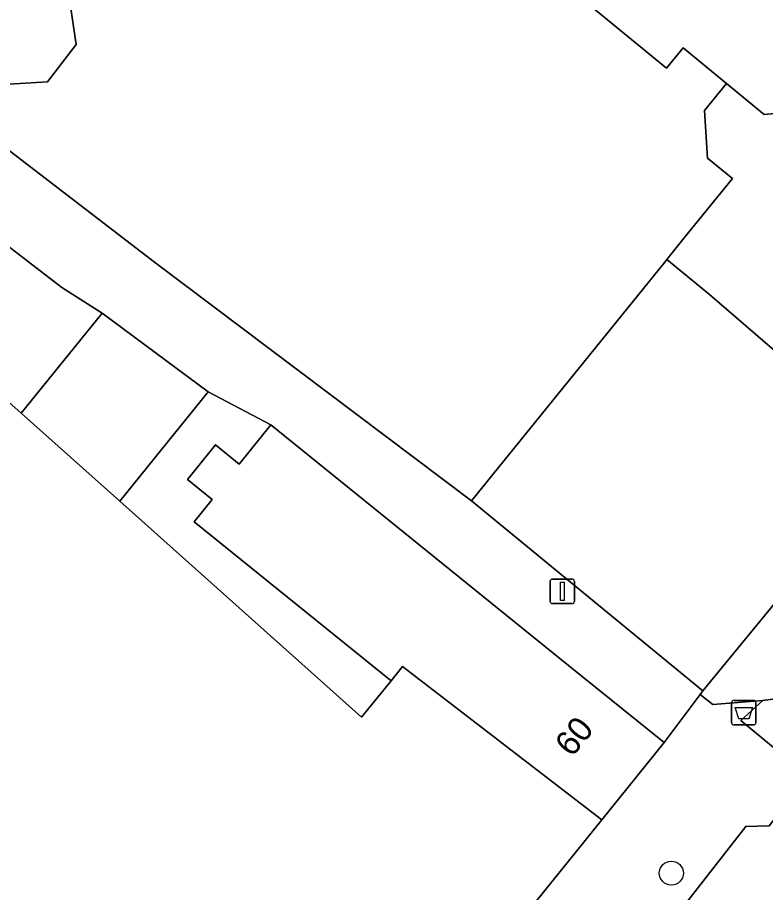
# Model space of a CAD drawing. Extents: x 160663 to 161506, y 382245 to 383291.
# Drawn here: x 161006.23 to 161036.66, y 382974.35 to 383009.95 of the extents above; entities that cross this region are included whole.
import ezdxf

# ---------------------------------------------------------------- set-up
doc = ezdxf.new("R2010")
doc.units = 0
for name, color, linetype in [('IMGEO_Afvalbak', 7, 'Continuous'), ('IMGEO_Boom', 7, 'Continuous'), ('IMGEO_Erf', 7, 'Continuous'), ('IMGEO_Groenvoorziening', 7, 'Continuous'), ('IMGEO_Lichtmast', 7, 'Continuous'), ('IMGEO_Pand', 7, 'Continuous'), ('IMGEO_Pand_nummerreeks', 7, 'Continuous'), ('IMGEO_Voetpad_open', 7, 'Continuous'), ('IMGEO_Woonerf_open', 7, 'Continuous')]:
    doc.layers.add(name, color=color, linetype=linetype)

msp = doc.modelspace()

# ---------------------------------------------------------------- linework, layer by layer
at = {"layer": 'IMGEO_Afvalbak'}
for p, q in [((161035.276, 382981.266), (161035.276, 382982.066)), ((161035.276, 382982.066), (161035.276, 382981.266)), ((161035.376, 382982.166), (161036.166, 382982.166)), ((161036.166, 382982.166), (161035.376, 382982.166)), ((161036.266, 382982.066), (161036.266, 382981.266)), ((161036.266, 382981.266), (161036.266, 382982.066)), ((161036.166, 382981.166), (161035.376, 382981.166)), ((161035.376, 382981.166), (161036.166, 382981.166))]:
    msp.add_line(p, q, dxfattribs=at)
msp.add_lwpolyline([(161035.419, 382981.88), (161036.123, 382981.88), (161035.974, 382981.41), (161035.568, 382981.41), (161035.419, 382981.88)], dxfattribs=at)
for centre, start, end in [((161035.376, 382982.066), 90, 180), ((161035.376, 382982.066), 90, 180), ((161036.166, 382982.066), 0, 90), ((161036.166, 382982.066), 360, 90), ((161035.376, 382981.266), 180, 270), ((161035.376, 382981.266), 180, 270), ((161036.166, 382981.266), 270, 0), ((161036.166, 382981.266), 270, 0)]:
    msp.add_arc(centre, 0.1, start, end, dxfattribs=at)
at = {"layer": 'IMGEO_Boom'}
msp.add_circle((161032.826, 382975.136), 0.489, dxfattribs=at)
at = {"layer": 'IMGEO_Erf'}
msp.add_lwpolyline([(160996.515, 383011.718), (161000, 383009.047), (161001.496, 383007.901), (161011.804, 383000), (161024.693, 382990.287), (161032.566, 383000), (161032.638, 383000.108), (161033.349, 383000.985), (161035.309, 383003.404), (161034.299, 383004.235), (161034.173, 383006.162), (161035.066, 383007.264), (161033.307, 383008.711), (161032.628, 383007.886), (161028.208, 383011.521)], dxfattribs=at)
for points in [[(161004.266, 383010.049), (161005.355, 383011.463), (161005.675, 383011.484), (161007.123, 383011.574), (161008.38, 383010.504), (161008.62, 383008.85), (161007.455, 383007.339), (161005.669, 383007.226), (161004.551, 383008.078)], [(161000, 382996.936), (161001.288, 382998.396), (161006.384, 382993.846), (161009.678, 382997.924), (161008.031, 382998.962), (161002.601, 383003.14), (161002.198, 383002.638), (161001.583, 383001.871), (161000.083, 383000), (161000, 382999.896), (160999.531, 382999.311), (160998.088, 382997.51), (160993.52, 382991.81), (160992.195, 382990.157), (160993.87, 382988.888)], [(161013.992, 382994.722), (161010.392, 382990.267), (161020.229, 382981.484), (161021.424, 382982.963), (161013.416, 382989.433), (161014.149, 382990.341), (161013.151, 382991.147), (161014.291, 382992.558), (161015.252, 382991.781), (161016.538, 382993.373)]]:
    msp.add_lwpolyline(points, close=True, dxfattribs=at)
at = {"layer": 'IMGEO_Groenvoorziening'}
msp.add_lwpolyline([(161037.85, 382982.334), (161036.542, 382982.161), (161035.648, 382981.344), (161037.983, 382979.425), (161040.584, 382982.696)], close=True, dxfattribs=at)
at = {"layer": 'IMGEO_Lichtmast'}
for p, q in [((161027.893, 382986.202), (161027.893, 382987.002)), ((161027.893, 382987.002), (161027.893, 382986.202)), ((161027.993, 382987.102), (161028.783, 382987.102)), ((161028.783, 382987.102), (161027.993, 382987.102)), ((161028.883, 382987.002), (161028.883, 382986.202)), ((161028.883, 382986.202), (161028.883, 382987.002)), ((161028.783, 382986.102), (161027.993, 382986.102)), ((161027.993, 382986.102), (161028.783, 382986.102))]:
    msp.add_line(p, q, dxfattribs=at)
msp.add_lwpolyline([(161028.313, 382986.977), (161028.463, 382986.977), (161028.463, 382986.227), (161028.313, 382986.227), (161028.313, 382986.977)], dxfattribs=at)
for centre, start, end in [((161027.993, 382987.002), 90, 180), ((161027.993, 382987.002), 90, 180), ((161028.783, 382987.002), 0, 90), ((161028.783, 382987.002), 360, 90), ((161027.993, 382986.202), 180, 270), ((161027.993, 382986.202), 180, 270), ((161028.783, 382986.202), 270, 0), ((161028.783, 382986.202), 270, 0)]:
    msp.add_arc(centre, 0.1, start, end, dxfattribs=at)
at = {"layer": 'IMGEO_Pand'}
for points in [[(161043.618, 383014.393), (161037.672, 383019.283), (161034.176, 383015.032), (161033.334, 383015.724), (161031.521, 383015.548), (161028.345, 383011.687), (161028.208, 383011.521), (161032.628, 383007.886), (161033.307, 383008.711), (161035.066, 383007.264), (161036.596, 383006.006), (161039.021, 383006.242), (161039.115, 383006.165), (161039.477, 383006.191), (161040.172, 383005.56), (161041.064, 383006.713), (161048.722, 383000.343), (161053.349, 383005.973), (161053.468, 383005.953), (161053.588, 383006.099)], [(161004.266, 383010.049), (161004.551, 383008.078), (161005.669, 383007.226), (161007.455, 383007.339), (161008.62, 383008.85), (161008.38, 383010.504), (161007.123, 383011.574), (161005.675, 383011.484), (161005.355, 383011.463)], [(161041.064, 383006.713), (161040.172, 383005.56), (161039.477, 383006.191), (161039.115, 383006.165), (161039.021, 383006.242), (161036.596, 383006.006), (161035.066, 383007.264), (161034.173, 383006.162), (161034.299, 383004.235), (161035.309, 383003.404), (161033.349, 383000.985), (161032.638, 383000.108), (161034.381, 382998.684), (161041.972, 382992.13), (161048.44, 383000), (161048.722, 383000.343)], [(161041.972, 382992.13), (161034.381, 382998.684), (161032.638, 383000.108), (161032.566, 383000), (161024.693, 382990.287), (161030.239, 382985.727), (161034.101, 382982.551)], [(161021.889, 382983.539), (161021.424, 382982.963), (161020.229, 382981.484), (161010.392, 382990.267), (161006.384, 382993.846), (161001.288, 382998.396), (161000, 382996.936), (160993.87, 382988.888), (160992.195, 382990.157), (160991.683, 382990.545), (160984.163, 382980.616), (160988.149, 382977.597), (160992.662, 382974.178), (160994.341, 382976.392), (160996.094, 382974.99), (160996.272, 382974.854), (160997.96, 382973.567), (160998.081, 382973.475), (160998.15, 382973.423), (161000, 382972.012), (161001.199, 382971.092), (161002.915, 382969.775), (161015.758, 382959.65), (161029.997, 382977.303)], [(161006.384, 382993.846), (161010.392, 382990.267), (161013.992, 382994.722), (161009.678, 382997.924)], [(161029.997, 382977.303), (161032.535, 382980.449), (161028.645, 382983.591), (161016.538, 382993.373), (161015.252, 382991.781), (161014.291, 382992.558), (161013.151, 382991.147), (161014.149, 382990.341), (161013.416, 382989.433), (161021.424, 382982.963), (161021.889, 382983.539)]]:
    msp.add_lwpolyline(points, close=True, dxfattribs=at)
at = {"layer": 'IMGEO_Voetpad_open'}
msp.add_lwpolyline([(161011.804, 383000), (161001.496, 383007.901), (161000, 383006.027), (160999.613, 383005.542), (160998.586, 383004.19), (161000, 383003.096), (161000.396, 383002.789), (161001.583, 383001.871), (161002.198, 383002.638), (161002.601, 383003.14), (161008.031, 382998.962), (161009.678, 382997.924), (161013.992, 382994.722), (161016.538, 382993.373), (161028.645, 382983.591), (161032.535, 382980.449), (161033.994, 382982.407), (161034.101, 382982.551), (161030.239, 382985.727), (161024.693, 382990.287)], close=True, dxfattribs=at)
for points in [[(161041.972, 382992.13), (161034.101, 382982.551), (161033.994, 382982.407), (161034.519, 382982.001), (161036.542, 382982.161), (161037.85, 382982.334)], [(161033.352, 382973.821), (161035.859, 382977.032), (161036.798, 382977.065), (161038.171, 382978.793), (161039.83, 382980.829), (161040.65, 382980.949), (161040.888, 382980.746), (161041.825, 382981.949), (161042.624, 382982.867), (161040.584, 382982.696), (161037.983, 382979.425), (161035.648, 382981.344), (161036.542, 382982.161), (161034.519, 382982.001), (161033.994, 382982.407), (161032.535, 382980.449), (161029.997, 382977.303), (161015.758, 382959.65)]]:
    msp.add_lwpolyline(points, dxfattribs=at)
at = {"layer": 'IMGEO_Woonerf_open'}
msp.add_lwpolyline([(161036.587, 382972.42), (161037.407, 382972.543), (161040.453, 382976.167), (161038.274, 382977.93), (161038.171, 382978.793), (161036.798, 382977.065), (161035.859, 382977.032), (161033.352, 382973.821), (161032.095, 382973.764), (161028.657, 382969.499), (161025.076, 382965.056), (161025.968, 382965.146), (161028.199, 382963.345), (161028.304, 382962.233), (161033.825, 382968.975), (161035.13, 382970.603)], close=True, dxfattribs=at)

# ---------------------------------------------------------------- texts
at = {"layer": 'IMGEO_Pand_nummerreeks'}
msp.add_text('60', height=1, rotation=51.1055, dxfattribs=at).set_placement((161028.788, 382979.818))

doc.saveas('drawing.dxf')
